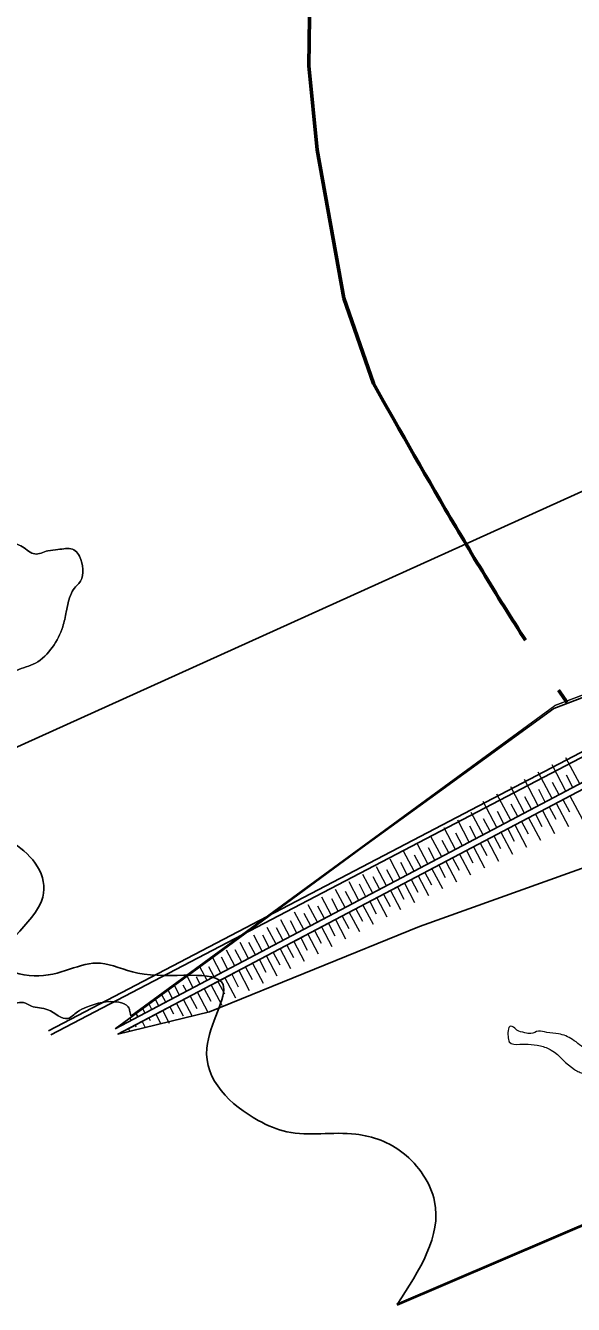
# Model space of a CAD drawing. Extents: x 553962 to 842807, y 8883888 to 9032388.
# Drawn here: x 573524 to 575726, y 8986068 to 8991208 of the extents above; entities that cross this region are included whole.
import ezdxf

# ---------------------------------------------------------------- set-up
doc = ezdxf.new("R2010")
doc.units = 0
doc.header["$LTSCALE"] = 200
doc.linetypes.add('LONG_DASH_SHORT_DASH', pattern=[9.9, 6, -1.2, 1.5, -1.2])
for name, color, linetype, lineweight in [('25', 7, 'Continuous', 13), ('54', 7, 'Continuous', 25), ('63', 7, 'Continuous', 13), ('7', 7, 'LONG_DASH_SHORT_DASH', 60)]:
    doc.layers.add(name, color=color, linetype=linetype, lineweight=lineweight)

msp = doc.modelspace()

# ---------------------------------------------------------------- linework, layer by layer
at = {"layer": '25', "lineweight": 25}
for p, q in [((577877.7, 8989395.6), (573616.6, 8987168.4)), ((573625.3, 8987151.7), (577886.4, 8989378.8))]:
    msp.add_line(p, q, dxfattribs=at)
at = {"layer": '25'}
msp.add_line((578012.7, 8989366.8), (575651.3, 8988475.2), dxfattribs=at)
msp.add_lwpolyline([(573946.4, 8987228.8), (575651.3, 8988475.2), (578012.7, 8989366.8), (578009.5, 8989418.3)], dxfattribs=at)
at = {"layer": '25', "lineweight": 25}
for points in [[(578012.9, 8989352.9), (577187, 8989042.7), (576324, 8988712.7), (575950.1, 8988578.7), (575647.5, 8988463.9), (575187.8, 8988130.1), (574877.2, 8987905.3), (574268.6, 8987457.2), (573884, 8987175.6)], [(573895.3, 8987154), (574263.9, 8987244.7), (575107.4, 8987587), (575919.3, 8987877.8), (576674.3, 8988291.2), (577269.1, 8988857.9), (578024.2, 8989331.3)]]:
    msp.add_lwpolyline(points, dxfattribs=at)
at = {"layer": '25'}
for points in [[(573946.4, 8987228.8), (573942.2, 8987251.7), (573936.8, 8987263.8), (573898.8, 8987282.6), (573768.4, 8987263.3), (573732.2, 8987244.3), (573693.6, 8987217.8), (573613.9, 8987252.8), (573547, 8987267.7), (573515.4, 8987281.4), (573456.3, 8987280), (573433.3, 8987308.8), (573396.6, 8987326.3), (573352.8, 8987317.4), (573295.3, 8987380.1), (573196.2, 8987457.7), (573136.6, 8987497.8), (573112, 8987549.3), (573058.6, 8987593.1), (573066, 8987695), (573128.2, 8987739.2), (573142.9, 8987771.9), (573142.1, 8987824.7), (573143.3, 8987828.5), (573127.6, 8987875), (573074.2, 8987920.1), (573005.3, 8987906), (572963.7, 8987908.4), (572949.8, 8987918.4), (572918.1, 8987935.9), (572845, 8987947), (572768.1, 8987966.9), (572676, 8987988), (572591.5, 8988009.2), (572499.7, 8988011.4), (572436.8, 8988013.7), (572394.6, 8988063.9), (572384.2, 8988087.7), (572423.8, 8988133.1), (572476.6, 8988138.3), (572468.4, 8988187.3), (572436.4, 8988230), (572432.1, 8988263.9), (572503.4, 8988290.5), (572590.6, 8988256.8), (572705.4, 8988228.2), (572769.5, 8988232.2), (572826.8, 8988271.4), (572840.8, 8988346.8), (572828.9, 8988392.1), (572838.4, 8988434.8), (572907.7, 8988423.7), (572962.9, 8988427.7), (572999.2, 8988440.3), (573054.4, 8988445.5), (573062, 8988445.6), (573097.2, 8988446.9), (573126.2, 8988438.2), (573178.1, 8988415.7), (573242.3, 8988407.1), (573299.2, 8988471.4), (573362.5, 8988535.7), (573437.2, 8988588.7), (573487.1, 8988616.6), (573563.4, 8988645.7), (573631.6, 8988710), (573673.3, 8988791.9), (573687.5, 8988852.3), (573707.9, 8988926.5), (573725.1, 8988953), (573737.5, 8988965.6), (573746.2, 8989062.4), (573713, 8989103.8), (573653.9, 8989102.3), (573613.8, 8989097.2), (573561.1, 8989084.5), (573511.7, 8989113.2), (573458.6, 8989135.7), (573420.6, 8989157), (573288.3, 8989273.5), (573248.8, 8989308.6), (573161.3, 8989363.7), (573065.3, 8989393.6), (572971.9, 8989424.7), (572928.9, 8989440.9), (572833.3, 8989444.4), (572790.3, 8989463.1), (572725.5, 8989513.2), (572673.4, 8989559.6), (572582.4, 8989592), (572497.9, 8989611.9)], [(572497.9, 8989611.9), (572582.4, 8989592), (572673.4, 8989559.6), (572725.5, 8989513.2), (572790.3, 8989463.1), (572833.3, 8989444.4), (572928.9, 8989440.9), (572971.9, 8989424.7), (573065.3, 8989393.6), (573161.3, 8989363.7), (573248.8, 8989308.6), (573288.3, 8989273.5), (573420.6, 8989157), (573458.6, 8989135.7), (573511.7, 8989113.2), (573561.1, 8989084.5), (573613.8, 8989097.2), (573653.9, 8989102.3), (573713, 8989103.8), (573746.2, 8989062.4), (573737.5, 8988965.6), (573725.1, 8988953), (573707.9, 8988926.5), (573687.5, 8988852.3), (573673.3, 8988791.9), (573631.6, 8988710), (573563.4, 8988645.7), (573487.1, 8988616.6), (573437.2, 8988588.7), (573362.5, 8988535.7), (573299.2, 8988471.4), (573242.3, 8988407.1), (573178.1, 8988415.7), (573126.2, 8988438.2), (573097.2, 8988446.9), (573062, 8988445.6), (573054.4, 8988445.5), (572999.2, 8988440.3), (572962.9, 8988427.7), (572907.7, 8988423.7), (572838.4, 8988434.8), (572828.9, 8988392.1), (572840.8, 8988346.8), (572826.8, 8988271.4), (572769.5, 8988232.2), (572705.4, 8988228.2), (572590.6, 8988256.8), (572503.4, 8988290.5), (572432.1, 8988263.9), (572436.4, 8988230), (572468.4, 8988187.3), (572476.6, 8988138.3), (572423.8, 8988133.1), (572384.2, 8988087.7), (572394.6, 8988063.9), (572436.8, 8988013.7), (572499.7, 8988011.4)], [(576089.5, 8987971), (576123.6, 8987955.5), (576150.2, 8987939.2), (576194.7, 8987907.9), (576233.9, 8987886.7), (576274.5, 8987864.2), (576315.1, 8987831.6), (576321.8, 8987800.2), (576348.2, 8987711), (576362.5, 8987679.6), (576376.7, 8987652), (576404.7, 8987624.4), (576424, 8987594.3), (576424.2, 8987580.5), (576412.2, 8987537.7), (576415, 8987513.8), (576429.2, 8987492.5), (576462.2, 8987468.7), (576506.6, 8987436.1), (576522.5, 8987379.6), (576528, 8987345.7), (576543.6, 8987304.2), (576569.5, 8987250.2), (576592.4, 8987227.7), (576608.2, 8987177.4), (576624.9, 8987154.9), (576626.5, 8987124.7), (576623.2, 8987094.5), (576600.8, 8987079.3), (576575.8, 8987069.2), (576566.1, 8987040.3), (576544, 8987000), (576507.3, 8987015), (576482.1, 8987024.9), (576434.2, 8987034.8), (576399.9, 8987054.9), (576383.5, 8987066.1), (576371.8, 8987092.5), (576366.4, 8987115.1), (576331.4, 8987103.7), (576292.8, 8987078.4), (576301.7, 8987065.9), (576390.6, 8986999.5), (576406.3, 8986955.6), (576407.2, 8986890.2), (576407.9, 8986842.4), (576416, 8986803.5), (576418.6, 8986790.9), (576419, 8986762), (576405.3, 8986751.9), (576355.1, 8986751.7), (576312.2, 8986764.2), (576244, 8986784.1), (576211, 8986807.9), (576158.8, 8986850.5), (576117.1, 8986873), (576057.7, 8986895.4), (576005.7, 8986929.2), (575959.9, 8986965.6), (575864.6, 8987042), (575779.7, 8987090.7), (575722.5, 8987133.3), (575666.9, 8987155.8), (575619, 8987161.9), (575586.3, 8987166.9), (575555, 8987156.7), (575531.1, 8987160.4), (575499.5, 8987170.4), (575480.4, 8987185.4), (575470.4, 8987185.4), (575465.5, 8987176.6), (575463.4, 8987145.1), (575468.7, 8987123.8), (575511.6, 8987113.8), (575544.3, 8987113.9), (575593.4, 8987107.8), (575637.6, 8987090.3), (575730.5, 8987012.7), (575749.5, 8987002.6), (575767.1, 8986996.4), (575793.6, 8986989), (575811.3, 8986982.7), (575863.2, 8986956.5), (575910.3, 8986915.1), (575923.2, 8986893.8)], [(573295.3, 8987380.1), (573352.8, 8987317.4), (573396.6, 8987326.3), (573433.3, 8987308.8), (573456.3, 8987280), (573515.4, 8987281.4), (573547, 8987267.7), (573613.9, 8987252.8), (573693.6, 8987217.8), (573732.2, 8987244.3), (573768.4, 8987263.3), (573898.8, 8987282.6), (573936.8, 8987263.8), (573942.2, 8987251.7), (573946.4, 8987228.8)]]:
    msp.add_spline(points, degree=3, dxfattribs=at)
at = {"layer": '54'}
msp.add_line((579758.1, 8991142.1), (573009.7, 8988092.3), dxfattribs=at)
at = {"layer": '54', "lineweight": 40}
msp.add_line((575017.8, 8986068.4), (579253.9, 8987881.3), dxfattribs=at)
at = {"layer": '54'}
msp.add_spline([(573009.7, 8988092.3), (573100.2, 8988072.1), (573281.3, 8987985.6), (573477.4, 8987919.6), (573593.3, 8987705.3), (573427.7, 8987434.2), (573558.4, 8987388.5), (573824.8, 8987440.1), (573975.7, 8987399.6), (574317.6, 8987354.4), (574252.5, 8987098.8), (574458.9, 8986808), (574574.6, 8986762.3), (574851.1, 8986752.7), (575042.3, 8986676.5), (575168.2, 8986482.6), (575017.8, 8986068.4)], degree=3, dxfattribs=at)
at = {"layer": '63', "lineweight": 25}
for p, q in [((578012.9, 8989352.9), (573884, 8987175.6)), ((573895.3, 8987154), (578024.2, 8989331.3))]:
    msp.add_line(p, q, dxfattribs=at)
at = {"layer": '63'}
for p, q in [((575751.7, 8988160.6), (575696.1, 8988265.9)), ((575640.7, 8988102), (575585.2, 8988207.4)), ((575696.2, 8988131.3), (575640.7, 8988236.7)), ((575724.4, 8988146.2), (575698.2, 8988195.9)), ((575529.8, 8988043.5), (575474.2, 8988148.9)), ((575585.2, 8988072.8), (575529.7, 8988178.2)), ((575668.9, 8988116.9), (575642.7, 8988166.7)), ((575737.9, 8988153.2), (575682.4, 8988124)), ((575474.3, 8988014.3), (575418.7, 8988119.6)), ((575557.9, 8988058.4), (575531.7, 8988108.2)), ((575626.9, 8988094.7), (575571.4, 8988065.5)), ((575613.4, 8988087.6), (575587.2, 8988137.4)), ((575682.4, 8988124), (575626.9, 8988094.7)), ((575671, 8988090.4), (575726.4, 8988119.6)), ((575684.4, 8988097.5), (575710.7, 8988047.7)), ((575712.6, 8988112.3), (575762.9, 8988016.9)), ((575363.3, 8987955.7), (575315.6, 8988046.1)), ((575418.8, 8987985), (575363.2, 8988090.4)), ((575447, 8987999.8), (575420.7, 8988049.6)), ((575502.5, 8988029.1), (575476.2, 8988078.9)), ((575571.4, 8988065.5), (575515.9, 8988036.2)), ((575560, 8988031.8), (575615.5, 8988061.1)), ((575601.6, 8988053.8), (575650.3, 8987961.5)), ((575615.5, 8988061.1), (575671, 8988090.4)), ((575628.9, 8988068.2), (575655.2, 8988018.4)), ((575657.1, 8988083.1), (575706.6, 8987989.2)), ((575307.8, 8987926.5), (575261.2, 8988014.8)), ((575336, 8987941.3), (575309.7, 8987991.1)), ((575391.5, 8987970.6), (575365.2, 8988020.4)), ((575460.4, 8988007), (575404.9, 8987977.7)), ((575449, 8987973.3), (575504.5, 8988002.6)), ((575515.9, 8988036.2), (575460.4, 8988007)), ((575490.6, 8987995.3), (575537.7, 8987906)), ((575504.5, 8988002.6), (575560, 8988031.8)), ((575518, 8988009.7), (575544.2, 8987959.9)), ((575546.1, 8988024.5), (575594, 8987933.7)), ((575573.4, 8988038.9), (575599.7, 8987989.2)), ((575196.8, 8987868), (575152.4, 8987952.2)), ((575252.3, 8987897.2), (575206.8, 8987983.5)), ((575280.5, 8987912.1), (575254.2, 8987961.8)), ((575349.5, 8987948.4), (575294, 8987919.2)), ((575338, 8987914.8), (575393.5, 8987944.1)), ((575404.9, 8987977.7), (575349.5, 8987948.4)), ((575393.5, 8987944.1), (575449, 8987973.3)), ((575407, 8987951.2), (575433.2, 8987901.4)), ((575435.2, 8987966), (575481.4, 8987878.2)), ((575462.5, 8987980.4), (575488.7, 8987930.6)), ((575085.9, 8987809.4), (575043.6, 8987889.6)), ((575141.3, 8987838.7), (575098, 8987920.9)), ((575169.5, 8987853.6), (575143.3, 8987903.3)), ((575238.5, 8987889.9), (575183, 8987860.7)), ((575225, 8987882.8), (575198.8, 8987932.6)), ((575294, 8987919.2), (575238.5, 8987889.9)), ((575282.5, 8987885.5), (575338, 8987914.8)), ((575296, 8987892.6), (575322.2, 8987842.9)), ((575324.2, 8987907.5), (575368.8, 8987822.8)), ((575351.5, 8987921.9), (575377.7, 8987872.1)), ((575379.7, 8987936.8), (575425.1, 8987850.5)), ((575030.4, 8987780.2), (574989.2, 8987858.3)), ((575058.6, 8987795), (575032.3, 8987844.8)), ((575114, 8987824.3), (575087.8, 8987874.1)), ((575183, 8987860.7), (575127.5, 8987831.4)), ((575171.6, 8987827), (575227.1, 8987856.3)), ((575213.2, 8987849), (575256.3, 8987767.3)), ((575227.1, 8987856.3), (575282.5, 8987885.5)), ((575240.5, 8987863.4), (575266.8, 8987813.6)), ((575268.7, 8987878.2), (575312.6, 8987795.1)), ((574919.4, 8987721.7), (574879.7, 8987796.9)), ((574947.6, 8987736.5), (574921.3, 8987786.3)), ((574974.9, 8987750.9), (574934.6, 8987827.4)), ((575003.1, 8987765.8), (574976.8, 8987815.6)), ((575072, 8987802.1), (575016.5, 8987772.9)), ((575060.6, 8987768.5), (575116.1, 8987797.8)), ((575127.5, 8987831.4), (575072, 8987802.1)), ((575102.2, 8987790.5), (575143.7, 8987711.9)), ((575116.1, 8987797.8), (575171.6, 8987827)), ((575129.5, 8987804.9), (575155.8, 8987755.1)), ((575157.7, 8987819.7), (575200, 8987739.6)), ((575185, 8987834.1), (575211.3, 8987784.3)), ((574808.4, 8987663.1), (574770, 8987735.9)), ((574863.9, 8987692.4), (574824.9, 8987766.4)), ((574892.1, 8987707.2), (574865.8, 8987757)), ((574961, 8987743.6), (574905.6, 8987714.3)), ((574949.6, 8987710), (575005.1, 8987739.2)), ((575016.5, 8987772.9), (574961, 8987743.6)), ((575005.1, 8987739.2), (575060.6, 8987768.5)), ((575018.6, 8987746.3), (575044.8, 8987696.6)), ((575046.7, 8987761.2), (575087.4, 8987684.1)), ((575074.1, 8987775.6), (575100.3, 8987725.8)), ((574752.9, 8987633.9), (574715.2, 8987705.4)), ((574781.1, 8987648.7), (574754.9, 8987698.5)), ((574850.1, 8987685.1), (574794.6, 8987655.8)), ((574836.6, 8987678), (574810.3, 8987727.8)), ((574838.6, 8987651.5), (574894.1, 8987680.7)), ((574905.5, 8987714.3), (574850.1, 8987685.1)), ((574894.1, 8987680.7), (574949.6, 8987710)), ((574907.6, 8987687.8), (574933.8, 8987638)), ((574935.8, 8987702.7), (574976.3, 8987625.8)), ((574963.1, 8987717.1), (574989.3, 8987667.3)), ((574991.2, 8987731.9), (575031.6, 8987655.4)), ((574642, 8987575.3), (574605.5, 8987644.5)), ((574670.1, 8987590.2), (574643.9, 8987640)), ((574697.5, 8987604.6), (574660.3, 8987675)), ((574725.6, 8987619.5), (574699.4, 8987669.2)), ((574794.6, 8987655.8), (574739.1, 8987626.6)), ((574783.2, 8987622.2), (574838.6, 8987651.5)), ((574796.6, 8987629.3), (574822.9, 8987579.5)), ((574824.8, 8987644.2), (574865.7, 8987566.6)), ((574852.1, 8987658.6), (574878.3, 8987608.8)), ((574880.3, 8987673.4), (574921, 8987596.2)), ((574531, 8987516.8), (574495.8, 8987583.5)), ((574559.2, 8987531.7), (574532.9, 8987581.5)), ((574586.5, 8987546.1), (574550.7, 8987614)), ((574614.6, 8987561), (574588.4, 8987610.7)), ((574683.6, 8987597.3), (574628.1, 8987568.1)), ((574672.2, 8987563.7), (574727.7, 8987592.9)), ((574739.1, 8987626.6), (574683.6, 8987597.3)), ((574713.8, 8987585.6), (574755, 8987507.5)), ((574727.7, 8987592.9), (574783.2, 8987622.2)), ((574741.1, 8987600), (574767.4, 8987550.3)), ((574769.3, 8987614.9), (574810.3, 8987537.1)), ((574475.5, 8987487.6), (574441, 8987553)), ((574503.7, 8987502.4), (574477.4, 8987552.2)), ((574572.6, 8987538.8), (574517.1, 8987509.5)), ((574561.2, 8987505.2), (574616.7, 8987534.4)), ((574628.1, 8987568.1), (574572.6, 8987538.8)), ((574602.8, 8987527.1), (574644.4, 8987448.3)), ((574616.7, 8987534.4), (574672.2, 8987563.7)), ((574630.2, 8987541.5), (574656.4, 8987491.7)), ((574658.3, 8987556.4), (574699.7, 8987477.8)), ((574685.6, 8987570.8), (574711.9, 8987521)), ((574364.5, 8987429.1), (574331.3, 8987492)), ((574392.7, 8987443.9), (574366.4, 8987493.7)), ((574420, 8987458.3), (574386.2, 8987522.5)), ((574461.6, 8987480.3), (574406.2, 8987451)), ((574448.2, 8987473.2), (574421.9, 8987523)), ((574450.2, 8987446.6), (574505.7, 8987475.9)), ((574517.1, 8987509.5), (574461.7, 8987480.3)), ((574505.7, 8987475.9), (574561.2, 8987505.2)), ((574519.2, 8987483), (574545.4, 8987433.2)), ((574547.3, 8987497.8), (574589.1, 8987418.7)), ((574574.7, 8987512.2), (574600.9, 8987462.5)), ((574253.5, 8987370.5), (574224.8, 8987425.1)), ((574281.7, 8987385.4), (574261, 8987424.7)), ((574309, 8987399.8), (574276.5, 8987461.5)), ((574337.2, 8987414.7), (574311, 8987464.4)), ((574406.2, 8987451), (574350.7, 8987421.8)), ((574394.7, 8987417.4), (574450.2, 8987446.6)), ((574408.2, 8987424.5), (574434.5, 8987374.7)), ((574436.4, 8987439.3), (574478.5, 8987359.5)), ((574463.7, 8987453.7), (574489.9, 8987404)), ((574491.9, 8987468.6), (574533.8, 8987389.1)), ((574198.1, 8987341.3), (574173.6, 8987387.6)), ((574226.2, 8987356.1), (574211.5, 8987384.1)), ((574295.2, 8987392.5), (574239.7, 8987363.2)), ((574283.8, 8987358.9), (574339.2, 8987388.1)), ((574350.7, 8987421.8), (574295.2, 8987392.5)), ((574325.4, 8987380.8), (574367.9, 8987300.3)), ((574339.2, 8987388.1), (574394.7, 8987417.4)), ((574352.7, 8987395.2), (574379, 8987345.4)), ((574380.9, 8987410.1), (574423.2, 8987329.9)), ((574115.2, 8987297.6), (574097.2, 8987331.8)), ((574142.6, 8987312), (574122.4, 8987350.2)), ((574184.2, 8987334), (574128.7, 8987304.7)), ((574170.7, 8987326.9), (574157.9, 8987351.2)), ((574172.8, 8987300.3), (574228.3, 8987329.6)), ((574239.7, 8987363.2), (574184.2, 8987334)), ((574214.4, 8987322.3), (574256.3, 8987242.8)), ((574228.3, 8987329.6), (574283.8, 8987358.8)), ((574241.7, 8987336.7), (574268, 8987286.9)), ((574269.9, 8987351.6), (574312.6, 8987270.7)), ((574297.2, 8987366), (574323.5, 8987316.2)), ((574073.2, 8987275.5), (574017.8, 8987246.2)), ((574031.6, 8987253.5), (574020.1, 8987275.3)), ((574059.8, 8987268.3), (574046.1, 8987294.3)), ((574061.8, 8987241.8), (574117.3, 8987271.1)), ((574087.1, 8987282.8), (574071.3, 8987312.7)), ((574128.7, 8987304.7), (574073.2, 8987275.5)), ((574117.3, 8987271.1), (574172.8, 8987300.3)), ((574130.8, 8987278.2), (574157, 8987228.4)), ((574158.9, 8987293), (574193.6, 8987227.4)), ((574186.2, 8987307.4), (574212.5, 8987257.7)), ((573948.8, 8987209.8), (573943.7, 8987219.4)), ((574017.7, 8987246.2), (573962.3, 8987216.9)), ((573976.1, 8987224.2), (573968.9, 8987237.8)), ((574004.3, 8987239.1), (573994.9, 8987256.8)), ((574006.3, 8987212.6), (574061.8, 8987241.8)), ((574019.8, 8987219.7), (574025.1, 8987209.6)), ((574048, 8987234.5), (574068, 8987196.5)), ((574075.3, 8987248.9), (574101.5, 8987199.1)), ((574103.5, 8987263.8), (574118.2, 8987235.8)), ((573893.3, 8987180.6), (573892.6, 8987182)), ((573895.3, 8987154), (573950.8, 8987183.3)), ((573962.2, 8987216.9), (573906.8, 8987187.7)), ((573920.6, 8987195), (573917.8, 8987200.4)), ((573937, 8987176), (573942.5, 8987165.6)), ((573950.8, 8987183.3), (574006.3, 8987212.6)), ((573964.3, 8987190.4), (573967.6, 8987184.1)), ((573992.5, 8987205.2), (574005.2, 8987181.1)), ((573908.8, 8987161.1), (573910.6, 8987157.8))]:
    msp.add_line(p, q, dxfattribs=at)
at = {"layer": '7'}
msp.add_lwpolyline([(574667.6, 8991383.4), (574663.3, 8991045.9), (574695.7, 8990709.2), (574803.7, 8990112.5), (574922.1, 8989769.7)], dxfattribs=at)
msp.add_spline([(574922.1, 8989769.7), (575604.9, 8988629.2), (575699.9, 8988488.2)], degree=3, dxfattribs=at)

doc.saveas('drawing.dxf')
